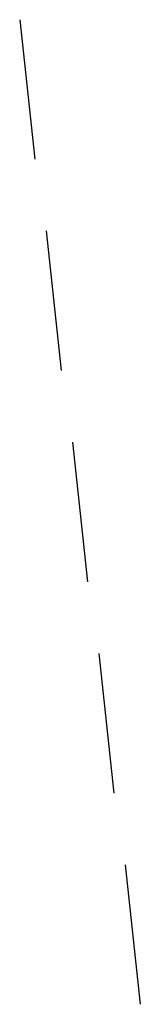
# Model space of a CAD drawing. Header units: feet. Extents: x -79 to 198, y -22 to 181.
# Tile 534 of 656: x 135.467 to 135.893, y 90.684 to 94.164. Entities that reach past the tile are written whole.
import ezdxf

# ---------------------------------------------------------------- set-up
doc = ezdxf.new("R2010")
doc.units = ezdxf.units.FT
doc.layers.add('A-LINEA', color=7, linetype='CONTINUOUS')

msp = doc.modelspace()

# ---------------------------------------------------------------- linework, layer by layer
at = {"layer": 'A-LINEA'}
for p, q in [((135.4667, 94.1644), (135.52, 93.6711)), ((135.56, 93.4178), (135.6133, 92.9244)), ((135.6533, 92.6711), (135.7067, 92.1778)), ((135.7467, 91.9244), (135.8, 91.4311)), ((135.84, 91.1778), (135.8933, 90.6844))]:
    msp.add_line(p, q, dxfattribs=at)

doc.saveas('drawing.dxf')
